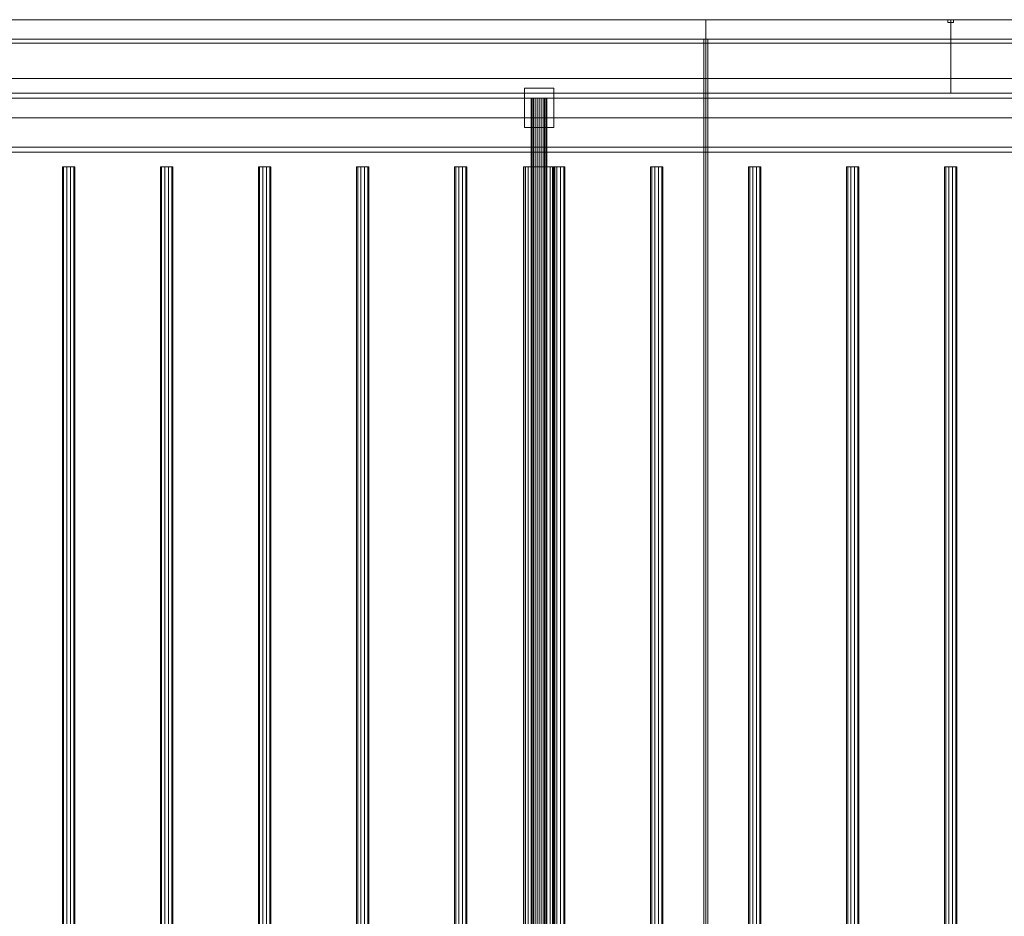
# Model space of a CAD drawing. Header units: millimetres. Extents: x -4738 to 65662, y -68080 to 6847.
# Tile 1020 of 1056: x 56511 to 57516, y -17515 to -16600. Entities that reach past the tile are written whole.
import ezdxf

# ---------------------------------------------------------------- set-up
doc = ezdxf.new("R2010")
doc.units = ezdxf.units.MM
doc.layers.add('superior_secador', color=7, linetype='Continuous', lineweight=0)

msp = doc.modelspace()

# ---------------------------------------------------------------- linework, layer by layer
at = {"layer": 'superior_secador'}
for p, q in [((40461.134, -16600), (60461.134, -16600)), ((56211.134, -16600), (57211.134, -16600)), ((56461.134, -16600), (57461.134, -16600)), ((57211.134, -16600), (57211.134, -19400)), ((57211.134, -16600), (58211.134, -16600)), ((57458.134, -16603), (57458.134, -16600)), ((57458.134, -16600), (57464.134, -16600)), ((57464.134, -16603), (57458.134, -16603)), ((57461.134, -16600), (57461.134, -16675)), ((57461.134, -16600), (57836.134, -16600)), ((57464.134, -16600), (57464.134, -16603)), ((60461.134, -16620), (40461.134, -16620)), ((60461.134, -16624), (40461.134, -16624)), ((57209.134, -19380), (57209.134, -16620)), ((57209.134, -16620), (57213.134, -16620)), ((57213.134, -16620), (57213.134, -19380)), ((40811.134, -16660), (60111.134, -16660)), ((40461.134, -16675), (60461.134, -16675)), ((57461.134, -16675), (56461.134, -16675)), ((57026.134, -16710), (57026.134, -16670)), ((57026.134, -16670), (57056.134, -16670)), ((57056.134, -16670), (57056.134, -16710)), ((57836.134, -16675), (57461.134, -16675)), ((60461.134, -16680), (40461.134, -16680)), ((57033.406, -16680), (57033.134, -16680)), ((57033.134, -16680), (57033.134, -19320)), ((57034.206, -16680), (57033.406, -16680)), ((57033.406, -16680), (57033.406, -19320)), ((57035.477, -16680), (57034.206, -16680)), ((57034.206, -16680), (57034.206, -19320)), ((57037.134, -16680), (57035.477, -16680)), ((57035.477, -16680), (57035.477, -19320)), ((57039.063, -16680), (57037.134, -16680)), ((57037.134, -16680), (57037.134, -19320)), ((57041.134, -16680), (57039.063, -16680)), ((57039.063, -16680), (57039.063, -19320)), ((57043.204, -16680), (57041.134, -16680)), ((57041.134, -16680), (57041.134, -19320)), ((57045.134, -16680), (57043.204, -16680)), ((57043.204, -16680), (57043.204, -19320)), ((57046.791, -16680), (57045.134, -16680)), ((57045.134, -16680), (57045.134, -19320)), ((57048.062, -16680), (57046.791, -16680)), ((57046.791, -16680), (57046.791, -19320)), ((57048.861, -16680), (57048.062, -16680)), ((57048.062, -16680), (57048.062, -19320)), ((57048.861, -16680), (57049.134, -16680)), ((57048.861, -16680), (57048.861, -19320)), ((57049.134, -19320), (57049.134, -16680)), ((60111.134, -16700), (40811.134, -16700)), ((57056.134, -16710), (57026.134, -16710)), ((40461.134, -16730), (60461.134, -16730)), ((60461.134, -16735), (40461.134, -16735)), ((56555.997, -16750), (56554.784, -16750)), ((56554.784, -16750), (56554.784, -19250)), ((56559.172, -16750), (56555.997, -16750)), ((56555.997, -16750), (56555.997, -19250)), ((56563.096, -16750), (56559.172, -16750)), ((56559.172, -16750), (56559.172, -19250)), ((56566.271, -16750), (56563.096, -16750)), ((56563.096, -16750), (56563.096, -19250)), ((56566.271, -16750), (56567.484, -16750)), ((56566.271, -16750), (56566.271, -19250)), ((56567.484, -19250), (56567.484, -16750)), ((56655.997, -16750), (56654.784, -16750)), ((56654.784, -16750), (56654.784, -19250)), ((56659.172, -16750), (56655.997, -16750)), ((56655.997, -16750), (56655.997, -19250)), ((56663.096, -16750), (56659.172, -16750)), ((56659.172, -16750), (56659.172, -19250)), ((56666.271, -16750), (56663.096, -16750)), ((56663.096, -16750), (56663.096, -19250)), ((56666.271, -16750), (56667.484, -16750)), ((56666.271, -16750), (56666.271, -19250)), ((56667.484, -19250), (56667.484, -16750)), ((56755.997, -16750), (56754.784, -16750)), ((56754.784, -16750), (56754.784, -19250)), ((56759.172, -16750), (56755.997, -16750)), ((56755.997, -16750), (56755.997, -19250)), ((56763.096, -16750), (56759.172, -16750)), ((56759.172, -16750), (56759.172, -19250)), ((56766.271, -16750), (56763.096, -16750)), ((56763.096, -16750), (56763.096, -19250)), ((56766.271, -16750), (56767.484, -16750)), ((56766.271, -16750), (56766.271, -19250)), ((56767.484, -19250), (56767.484, -16750)), ((56855.997, -16750), (56854.784, -16750)), ((56854.784, -16750), (56854.784, -19250)), ((56859.172, -16750), (56855.997, -16750)), ((56855.997, -16750), (56855.997, -19250)), ((56863.096, -16750), (56859.172, -16750)), ((56859.172, -16750), (56859.172, -19250)), ((56866.271, -16750), (56863.096, -16750)), ((56863.096, -16750), (56863.096, -19250)), ((56866.271, -16750), (56867.484, -16750)), ((56866.271, -16750), (56866.271, -19250)), ((56867.484, -19250), (56867.484, -16750)), ((56955.997, -16750), (56954.784, -16750)), ((56954.784, -16750), (56954.784, -19250)), ((56959.172, -16750), (56955.997, -16750)), ((56955.997, -16750), (56955.997, -19250)), ((56963.096, -16750), (56959.172, -16750)), ((56959.172, -16750), (56959.172, -19250)), ((56966.271, -16750), (56963.096, -16750)), ((56963.096, -16750), (56963.096, -19250)), ((56966.271, -16750), (56967.484, -16750)), ((56966.271, -16750), (56966.271, -19250)), ((56967.484, -19250), (56967.484, -16750)), ((57025.679, -16750), (57025.134, -16750)), ((57025.134, -16750), (57025.134, -19250)), ((57027.277, -16750), (57025.679, -16750)), ((57025.679, -16750), (57025.679, -19250)), ((57029.82, -16750), (57027.277, -16750)), ((57027.277, -16750), (57027.277, -19250)), ((57033.134, -16750), (57029.82, -16750)), ((57029.82, -16750), (57029.82, -19250)), ((57036.993, -16750), (57033.134, -16750)), ((57033.134, -16750), (57033.134, -19250)), ((57041.134, -16750), (57036.993, -16750)), ((57036.993, -16750), (57036.993, -19250)), ((57045.275, -16750), (57041.134, -16750)), ((57041.134, -16750), (57041.134, -19250)), ((57049.134, -16750), (57045.275, -16750)), ((57045.275, -16750), (57045.275, -19250)), ((57052.448, -16750), (57049.134, -16750)), ((57049.134, -16750), (57049.134, -19250)), ((57054.99, -16750), (57052.448, -16750)), ((57052.448, -16750), (57052.448, -19250)), ((57055.997, -16750), (57054.784, -16750)), ((57054.784, -16750), (57054.784, -19250)), ((57056.589, -16750), (57054.99, -16750)), ((57054.99, -16750), (57054.99, -19250)), ((57059.172, -16750), (57055.997, -16750)), ((57055.997, -16750), (57055.997, -19250)), ((57056.589, -16750), (57057.134, -16750)), ((57056.589, -16750), (57056.589, -19250)), ((57057.134, -19250), (57057.134, -16750)), ((57063.096, -16750), (57059.172, -16750)), ((57059.172, -16750), (57059.172, -19250)), ((57066.271, -16750), (57063.096, -16750)), ((57063.096, -16750), (57063.096, -19250)), ((57066.271, -16750), (57067.484, -16750)), ((57066.271, -16750), (57066.271, -19250)), ((57067.484, -19250), (57067.484, -16750)), ((57155.997, -16750), (57154.784, -16750)), ((57154.784, -16750), (57154.784, -19250)), ((57159.172, -16750), (57155.997, -16750)), ((57155.997, -16750), (57155.997, -19250)), ((57163.096, -16750), (57159.172, -16750)), ((57159.172, -16750), (57159.172, -19250)), ((57166.271, -16750), (57163.096, -16750)), ((57163.096, -16750), (57163.096, -19250)), ((57166.271, -16750), (57167.484, -16750)), ((57166.271, -16750), (57166.271, -19250)), ((57167.484, -19250), (57167.484, -16750)), ((57255.997, -16750), (57254.784, -16750)), ((57254.784, -16750), (57254.784, -19250)), ((57259.172, -16750), (57255.997, -16750)), ((57255.997, -16750), (57255.997, -19250)), ((57263.096, -16750), (57259.172, -16750)), ((57259.172, -16750), (57259.172, -19250)), ((57266.271, -16750), (57263.096, -16750)), ((57263.096, -16750), (57263.096, -19250)), ((57266.271, -16750), (57267.484, -16750)), ((57266.271, -16750), (57266.271, -19250)), ((57267.484, -19250), (57267.484, -16750)), ((57355.997, -16750), (57354.784, -16750)), ((57354.784, -16750), (57354.784, -19250)), ((57359.172, -16750), (57355.997, -16750)), ((57355.997, -16750), (57355.997, -19250)), ((57363.096, -16750), (57359.172, -16750)), ((57359.172, -16750), (57359.172, -19250)), ((57366.271, -16750), (57363.096, -16750)), ((57363.096, -16750), (57363.096, -19250)), ((57366.271, -16750), (57367.484, -16750)), ((57366.271, -16750), (57366.271, -19250)), ((57367.484, -19250), (57367.484, -16750)), ((57455.997, -16750), (57454.784, -16750)), ((57454.784, -16750), (57454.784, -19250)), ((57459.172, -16750), (57455.997, -16750)), ((57455.997, -16750), (57455.997, -19250)), ((57463.096, -16750), (57459.172, -16750)), ((57459.172, -16750), (57459.172, -19250)), ((57466.271, -16750), (57463.096, -16750)), ((57463.096, -16750), (57463.096, -19250)), ((57466.271, -16750), (57467.484, -16750)), ((57466.271, -16750), (57466.271, -19250)), ((57467.484, -19250), (57467.484, -16750))]:
    msp.add_line(p, q, dxfattribs=at)

doc.saveas('drawing.dxf')
